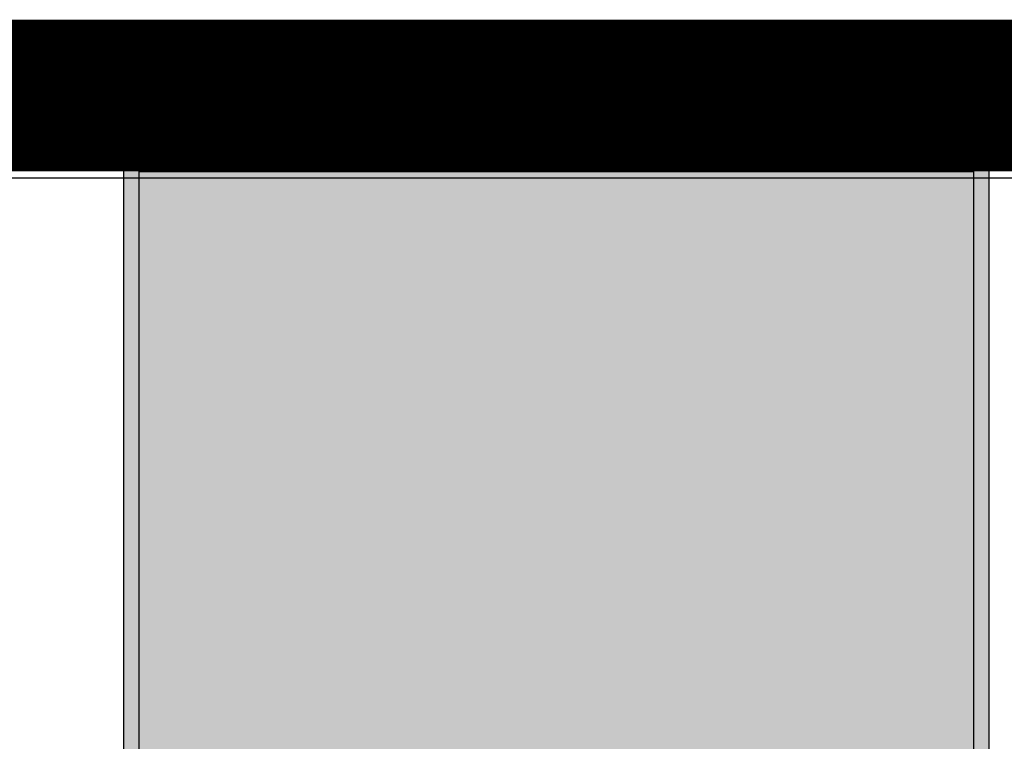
# Model space of a CAD drawing. Header units: millimetres. Extents: x -1.5 to 11.1, y -3 to 5.
# Tile 270 of 323: x 0.3646 to 0.4295, y 3.7575 to 3.805. Entities that reach past the tile are written whole.
import ezdxf

# ---------------------------------------------------------------- set-up
doc = ezdxf.new("R2010")
doc.units = ezdxf.units.MM
doc.header["$MEASUREMENT"] = 0
for name, color, linetype, true_color in [('BottomLayer', 5, 'Continuous', 0x0000ff), ('Metal_2', 7, 'Continuous', 0x7f0000), ('Metal_3', 7, 'Continuous', 0x3f7f00), ('Profile', 6, 'Continuous', 0xff00ff), ('TopLayer', 1, 'Continuous', 0xff0000), ('TopSolder', 7, 'Continuous', 0x7f007f)]:
    doc.layers.add(name, color=color, linetype=linetype, true_color=true_color)

# ---------------------------------------------------------------- blocks, each defined once
blk = doc.blocks.new('H______H_7_P___100____7')
at = {"layer": 'TopLayer', "true_color": 0xff0000}
blk.add_hatch(color=1, dxfattribs=at).paths.add_polyline_path([(-0.2275, -0.005), (-0.1725, -0.005), (-0.1725, -0.225), (-0.2275, -0.225)], flags=0)
at = {"layer": 'TopSolder', "true_color": 0x7f007f}
blk.add_hatch(color=216, dxfattribs=at).paths.add_polyline_path([(-0.2285, -0.004), (-0.1715, -0.004), (-0.1715, -0.226), (-0.2285, -0.226)], flags=0)
at = {"layer": 'TopLayer', "color": 1, "true_color": 0xff0000}
for p, q in [((-0.2275, -0.005), (-0.1725, -0.005)), ((-0.2275, -0.225), (-0.2275, -0.005)), ((-0.1725, -0.005), (-0.1725, -0.225))]:
    blk.add_line(p, q, dxfattribs=at)
at = {"layer": 'TopSolder', "color": 216, "true_color": 0x7f007f}
for p, q in [((-0.2285, -0.004), (-0.1715, -0.004)), ((-0.2285, -0.226), (-0.2285, -0.004)), ((-0.1715, -0.004), (-0.1715, -0.226))]:
    blk.add_line(p, q, dxfattribs=at)

msp = doc.modelspace()

# ---------------------------------------------------------------- linework, layer by layer
at = {"layer": 'BottomLayer'}
msp.add_line((0.005411, 3.794589), (1.194589, 3.794589), dxfattribs=at)
at = {"layer": 'Metal_2'}
msp.add_line((0.005411, 3.794589), (1.194589, 3.794589), dxfattribs=at)
at = {"layer": 'Metal_3'}
msp.add_line((0.005411, 3.794589), (1.194589, 3.794589), dxfattribs=at)
at = {"layer": 'Profile'}
msp.add_lwpolyline([(0, 3.8, 0.01, 0.01, 0), (1.2, 3.8, 0.01, 0.01, 0)], format="xyseb", dxfattribs=at)

# ---------------------------------------------------------------- block references
msp.add_blockref('H______H_7_P___100____7', (0.6, 3.8))

doc.saveas('drawing.dxf')
